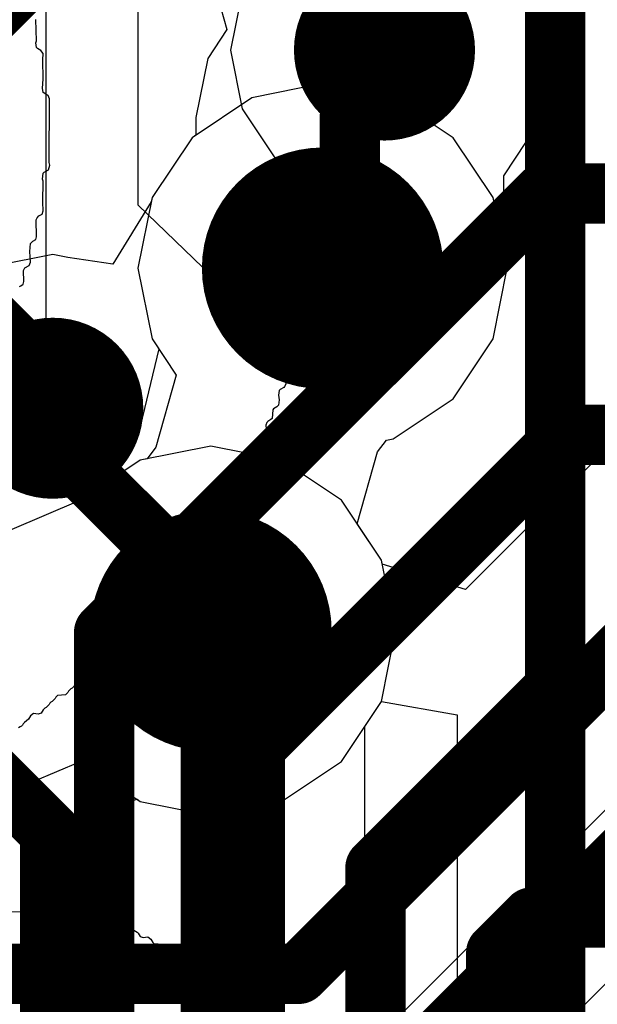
# Model space of a CAD drawing. Header units: millimetres. Extents: x -2 to 68, y -2 to 27.4.
# Tile 503 of 594: x 60.3 to 61.2, y 5.2 to 6.8. Entities that reach past the tile are written whole.
import ezdxf

# ---------------------------------------------------------------- set-up
doc = ezdxf.new("R2010")
doc.units = ezdxf.units.MM
for name, color, linetype in [('BottomLayer', 5, 'Continuous'), ('DrillGuide', 244, 'Continuous'), ('MidLayer1', 16, 'Continuous'), ('MidLayer2', 76, 'Continuous'), ('MidLayer3', 90, 'Continuous'), ('MidLayer4', 156, 'Continuous'), ('MidLayer5', 130, 'Continuous'), ('MidLayer6', 216, 'Continuous'), ('MidLayer7', 6, 'Continuous'), ('MidLayer8', 54, 'Continuous'), ('MultiLayer', 9, 'Continuous'), ('TopSolder', 216, 'Continuous'), ('ViaHoleLayer', 16, 'Continuous')]:
    doc.layers.add(name, color=color, linetype=linetype)

msp = doc.modelspace()

# ---------------------------------------------------------------- linework, layer by layer
at = {"layer": 'BottomLayer'}
for p, q in [((60.4542, 6.4804), (60.4542, 7.1507)), ((60.627, 6.8351), (60.6076, 6.7375)), ((60.6076, 6.7375), (60.627, 6.64)), ((60.627, 6.64), (60.6822, 6.5573)), ((60.6822, 6.5573), (60.6751, 6.417)), ((60.5617, 6.3771), (60.4542, 6.4804)), ((60.6751, 6.417), (60.5617, 6.3771))]:
    msp.add_line(p, q, dxfattribs=at)
at = {"layer": 'BottomLayer', "const_width": 0.1}
for points in [[(60.8625, 6.7375), (61.025, 6.9)], [(60.3981, 5.7725), (61.1257, 6.5)], [(61.1257, 6.5), (61.615, 6.5)], [(60.1993, 6.3025), (60.313, 6.1888)], [(60.313, 6.1439), (60.313, 6.1888)], [(60.6476, 5.5826), (61.165, 6.1)], [(61.165, 6.1), (61.615, 6.1)], [(60.3981, 2.6666), (60.3981, 5.7725)], [(60.8476, 5.3826), (61.165, 5.7)], [(61.165, 5.7), (61.615, 5.7)], [(60.6476, 2.304), (60.6476, 5.5826)], [(60.8476, 2.2211), (60.8476, 5.3826)], [(61.0476, 5.2414), (61.1062, 5.3)], [(61.1062, 5.3), (61.615, 5.3)], [(61.0476, 2.1383), (61.0476, 5.2414)]]:
    msp.add_lwpolyline(points, dxfattribs=at)
at = {"layer": 'BottomLayer'}
for points, const_width in [([(60.7875, 6.7375, 1), (60.9375, 6.7375, 1)], 0.15), ([(60.8375, 6.7375, 1), (60.8875, 6.7375, 1)], 0.05), ([(61.1007, 6.5, 1), (61.1506, 6.5, 1)], 0.05), ([(61.1007, 6.5, 1), (61.1506, 6.5, 1)], 0.05), ([(60.238, 6.1439, 1), (60.388, 6.1439, 1)], 0.15), ([(60.288, 6.1888, 1), (60.338, 6.1888, 1)], 0.05), ([(60.288, 6.1888, 1), (60.338, 6.1888, 1)], 0.05), ([(60.288, 6.1439, 1), (60.338, 6.1439, 1)], 0.05), ([(61.14, 6.1, 1), (61.19, 6.1, 1)], 0.05), ([(61.14, 6.1, 1), (61.19, 6.1, 1)], 0.05), ([(60.3731, 5.7725, 1), (60.4231, 5.7725, 1)], 0.05), ([(60.3731, 5.7725, 1), (60.4231, 5.7725, 1)], 0.05), ([(61.14, 5.7, 1), (61.19, 5.7, 1)], 0.05), ([(61.14, 5.7, 1), (61.19, 5.7, 1)], 0.05), ([(60.6226, 5.5826, 1), (60.6726, 5.5826, 1)], 0.05), ([(60.6226, 5.5826, 1), (60.6726, 5.5826, 1)], 0.05), ([(60.8226, 5.3826, 1), (60.8726, 5.3826, 1)], 0.05), ([(60.8226, 5.3826, 1), (60.8726, 5.3826, 1)], 0.05), ([(61.0812, 5.3, 1), (61.1312, 5.3, 1)], 0.05), ([(61.0812, 5.3, 1), (61.1312, 5.3, 1)], 0.05), ([(61.0226, 5.2414, 1), (61.0726, 5.2414, 1)], 0.05), ([(61.0226, 5.2414, 1), (61.0726, 5.2414, 1)], 0.05)]:
    msp.add_lwpolyline(points, format="xyb", close=True, dxfattribs=dict(at, const_width=const_width))
at = {"layer": 'DrillGuide'}
for points, const_width in [([(60.8375, 6.7375, 1), (60.8875, 6.7375, 1)], 0.05), ([(60.71, 6.376, 1), (60.81, 6.376, 1)], 0.1), ([(60.288, 6.1439, 1), (60.338, 6.1439, 1)], 0.05), ([(60.525, 5.775, 1), (60.625, 5.775, 1)], 0.1)]:
    msp.add_lwpolyline(points, format="xyb", close=True, dxfattribs=dict(at, const_width=const_width))
at = {"layer": 'MidLayer1'}
for p, q in [((60.76, 6.6819), (60.6429, 6.6586)), ((60.8771, 6.6586), (60.76, 6.6819)), ((60.6429, 6.6586), (60.5437, 6.5923)), ((60.9763, 6.5923), (60.8771, 6.6586)), ((60.5437, 6.5923), (60.4774, 6.4931)), ((61.0426, 6.4931), (60.9763, 6.5923)), ((60.4774, 6.4931), (60.4541, 6.376)), ((61.0659, 6.376), (61.0426, 6.4931)), ((60.4541, 6.376), (60.4774, 6.2589)), ((61.0426, 6.2589), (61.0659, 6.376)), ((60.4774, 6.2589), (60.5175, 6.1989)), ((60.9763, 6.1597), (61.0426, 6.2589)), ((60.5175, 6.1989), (60.484, 6.0796)), ((60.8771, 6.0934), (60.9763, 6.1597)), ((60.851, 6.0714), (60.8657, 6.0911)), ((60.8657, 6.0911), (60.8771, 6.0934)), ((60.484, 6.0796), (60.4693, 6.0599)), ((60.8175, 5.9521), (60.851, 6.0714)), ((60.4579, 6.0576), (60.3587, 5.9913)), ((60.4693, 6.0599), (60.4579, 6.0576)), ((60.3587, 5.9913), (60.2413, 5.9413)), ((60.8576, 5.8921), (60.8175, 5.9521)), ((60.8809, 5.775), (60.8576, 5.8921)), ((60.8576, 5.658), (60.8809, 5.775)), ((60.7913, 5.5587), (60.8576, 5.658)), ((60.2413, 5.5087), (60.3587, 5.5587)), ((60.3587, 5.5587), (60.4579, 5.4924)), ((60.6921, 5.4924), (60.7913, 5.5587)), ((60.4579, 5.4924), (60.575, 5.4691)), ((60.575, 5.4691), (60.6921, 5.4924))]:
    msp.add_line(p, q, dxfattribs=at)
at = {"layer": 'MidLayer1', "const_width": 0.2}
for points in [[(60.66, 6.376, 1), (60.86, 6.376, 1)], [(60.475, 5.775, 1), (60.675, 5.775, 1)]]:
    msp.add_lwpolyline(points, format="xyb", close=True, dxfattribs=at)
at = {"layer": 'MidLayer2'}
for p, q in [((60.76, 6.6819), (60.6429, 6.6586)), ((60.8771, 6.6586), (60.76, 6.6819)), ((60.6429, 6.6586), (60.5437, 6.5923)), ((60.9763, 6.5923), (60.8771, 6.6586)), ((60.5437, 6.5923), (60.4774, 6.4931)), ((61.0426, 6.4931), (60.9763, 6.5923)), ((60.4774, 6.4931), (60.4541, 6.376)), ((61.0659, 6.376), (61.0426, 6.4931)), ((60.4541, 6.376), (60.4774, 6.2589)), ((61.0426, 6.2589), (61.0659, 6.376)), ((60.4774, 6.2589), (60.5175, 6.1989)), ((60.9763, 6.1597), (61.0426, 6.2589)), ((60.5175, 6.1989), (60.484, 6.0796)), ((60.8771, 6.0934), (60.9763, 6.1597)), ((61.2937, 6.1406), (60.9967, 5.8436)), ((60.851, 6.0714), (60.8657, 6.0911)), ((60.8657, 6.0911), (60.8771, 6.0934)), ((60.484, 6.0796), (60.4693, 6.0599)), ((60.8175, 5.9521), (60.851, 6.0714)), ((60.4579, 6.0576), (60.3587, 5.9913)), ((60.4693, 6.0599), (60.4579, 6.0576)), ((60.3587, 5.9913), (60.2413, 5.9413)), ((60.8576, 5.8921), (60.8175, 5.9521)), ((60.8589, 5.8854), (60.8576, 5.8921)), ((60.9967, 5.8436), (60.8589, 5.8854))]:
    msp.add_line(p, q, dxfattribs=at)
for points, const_width in [([(60.66, 6.376, 1), (60.86, 6.376, 1)], 0.2), ([(60.475, 5.775, 1), (60.675, 5.775, 1)], 0.2), ([(60.6952, 5.2066, 1), (60.7452, 5.2066, 1)], 0.05), ([(60.6952, 5.2066, 1), (60.7452, 5.2066, 1)], 0.05)]:
    msp.add_lwpolyline(points, format="xyb", close=True, dxfattribs=dict(at, const_width=const_width))
at = {"layer": 'MidLayer2', "const_width": 0.1}
for points in [[(60.7202, 5.2066), (61.5486, 6.035)], [(60.8596, 5.0066), (61.7886, 5.9356)], [(59.3364, 5.2066), (60.7202, 5.2066)]]:
    msp.add_lwpolyline(points, dxfattribs=at)
at = {"layer": 'MidLayer3'}
for p, q in [((60.9827, 6.9832), (60.9827, 6.7408)), ((60.9827, 6.7408), (60.9368, 6.705)), ((60.9368, 6.705), (60.8557, 6.6628)), ((60.76, 6.6819), (60.6429, 6.6586)), ((60.8557, 6.6628), (60.76, 6.6819)), ((60.6429, 6.6586), (60.5437, 6.5923)), ((60.5437, 6.5923), (60.4774, 6.4931)), ((60.4774, 6.4931), (60.4541, 6.376)), ((60.4541, 6.376), (60.4774, 6.2589)), ((60.4774, 6.2589), (60.5175, 6.1989)), ((60.5175, 6.1989), (60.484, 6.0796)), ((60.484, 6.0796), (60.4693, 6.0599)), ((60.4579, 6.0576), (60.3587, 5.9913)), ((60.4693, 6.0599), (60.4579, 6.0576)), ((60.3587, 5.9913), (60.2413, 5.9413)), ((60.7913, 5.5587), (60.8576, 5.658)), ((60.8576, 5.658), (60.9827, 5.6359)), ((60.9827, 5.6359), (60.9827, 4.6493)), ((60.2413, 5.5087), (60.3587, 5.5587)), ((60.3587, 5.5587), (60.4579, 5.4924)), ((60.6921, 5.4924), (60.7913, 5.5587)), ((60.4579, 5.4924), (60.575, 5.4691)), ((60.575, 5.4691), (60.6921, 5.4924))]:
    msp.add_line(p, q, dxfattribs=at)
at = {"layer": 'MidLayer3', "const_width": 0.1}
msp.add_lwpolyline([(61.1451, 4.5821), (61.1451, 14.6771)], dxfattribs=at)
at = {"layer": 'MidLayer3', "const_width": 0.2}
for points in [[(60.66, 6.376, 1), (60.86, 6.376, 1)], [(60.475, 5.775, 1), (60.675, 5.775, 1)]]:
    msp.add_lwpolyline(points, format="xyb", close=True, dxfattribs=at)
at = {"layer": 'MidLayer4'}
for p, q in [((60.5724, 6.8756), (60.6015, 6.7713)), ((61.1174, 6.7375), (61.098, 6.8351)), ((60.6015, 6.7713), (60.5696, 6.7235)), ((60.5696, 6.7235), (60.5502, 6.626)), ((61.1174, 6.6834), (61.1174, 6.7375)), ((61.098, 6.5858), (61.1174, 6.6834)), ((60.5502, 6.626), (60.5502, 6.5966)), ((60.5437, 6.5923), (60.4774, 6.4931)), ((60.5502, 6.5966), (60.5437, 6.5923)), ((61.06, 6.529), (61.098, 6.5858)), ((61.06, 6.4211), (61.06, 6.529)), ((60.476, 6.486), (60.4124, 6.3824)), ((60.4774, 6.4931), (60.476, 6.486)), ((61.0584, 6.4134), (61.06, 6.4211)), ((61.0659, 6.376), (61.0584, 6.4134)), ((60.313, 6.3988), (60.2154, 6.3794)), ((60.338, 6.3938), (60.313, 6.3988)), ((60.4124, 6.3824), (60.338, 6.3938)), ((61.0426, 6.2589), (61.0659, 6.376)), ((60.9763, 6.1597), (61.0426, 6.2589)), ((60.8771, 6.0934), (60.9763, 6.1597)), ((60.851, 6.0714), (60.8657, 6.0911)), ((60.8657, 6.0911), (60.8771, 6.0934)), ((60.8175, 5.9521), (60.851, 6.0714)), ((60.8576, 5.8921), (60.8175, 5.9521)), ((60.8809, 5.775), (60.8576, 5.8921)), ((60.8576, 5.658), (60.8809, 5.775)), ((60.7913, 5.5587), (60.8576, 5.658)), ((60.2416, 5.5088), (60.3587, 5.5587)), ((60.3587, 5.5587), (60.4579, 5.4924)), ((60.6921, 5.4924), (60.7913, 5.5587)), ((60.4579, 5.4924), (60.575, 5.4691)), ((60.575, 5.4691), (60.6921, 5.4924))]:
    msp.add_line(p, q, dxfattribs=at)
for points, const_width in [([(60.7875, 6.7375, 1), (60.9375, 6.7375, 1)], 0.15), ([(60.8375, 6.7375, 1), (60.8875, 6.7375, 1)], 0.05), ([(60.8375, 6.6834, 1), (60.8875, 6.6834, 1)], 0.05), ([(60.8375, 6.6834, 1), (60.8875, 6.6834, 1)], 0.05), ([(60.7801, 6.626, 1), (60.8301, 6.626, 1)], 0.05), ([(60.7801, 6.626, 1), (60.8301, 6.626, 1)], 0.05), ([(60.66, 6.376, 1), (60.86, 6.376, 1)], 0.2), ([(60.7801, 6.4211, 1), (60.8301, 6.4211, 1)], 0.05), ([(60.7801, 6.4211, 1), (60.8301, 6.4211, 1)], 0.05), ([(60.735, 6.376, 1), (60.785, 6.376, 1)], 0.05), ([(60.238, 6.1439, 1), (60.388, 6.1439, 1)], 0.15), ([(60.288, 6.1439, 1), (60.338, 6.1439, 1)], 0.05), ([(60.288, 6.0905, 1), (60.338, 6.0905, 1)], 0.05), ([(60.288, 6.0905, 1), (60.338, 6.0905, 1)], 0.05), ([(60.475, 5.775, 1), (60.675, 5.775, 1)], 0.2), ([(60.55, 5.8285, 1), (60.6, 5.8285, 1)], 0.05), ([(60.55, 5.8285, 1), (60.6, 5.8285, 1)], 0.05), ([(60.55, 5.775, 1), (60.6, 5.775, 1)], 0.05)]:
    msp.add_lwpolyline(points, format="xyb", close=True, dxfattribs=dict(at, const_width=const_width))
at = {"layer": 'MidLayer4', "const_width": 0.1}
for points in [[(60.8625, 6.6834), (60.8625, 6.7375)], [(60.8051, 6.626), (60.8625, 6.6834)], [(60.8051, 6.4211), (60.8051, 6.626)], [(60.76, 6.376), (60.8051, 6.4211)], [(60.313, 6.0905), (60.313, 6.1439)], [(60.313, 6.0905), (60.575, 5.8285)], [(60.575, 5.775), (60.575, 5.8285)]]:
    msp.add_lwpolyline(points, dxfattribs=at)
at = {"layer": 'MidLayer5'}
for p, q in [((60.76, 6.6819), (60.6429, 6.6586)), ((60.8771, 6.6586), (60.76, 6.6819)), ((60.6429, 6.6586), (60.5437, 6.5923)), ((60.9763, 6.5923), (60.8771, 6.6586)), ((60.5437, 6.5923), (60.4774, 6.4931)), ((61.0426, 6.4931), (60.9763, 6.5923)), ((60.4774, 6.4931), (60.4541, 6.376)), ((61.0659, 6.376), (61.0426, 6.4931)), ((60.4541, 6.376), (60.4774, 6.2589)), ((61.0426, 6.2589), (61.0659, 6.376)), ((60.4774, 6.2589), (60.5175, 6.1989)), ((60.9763, 6.1597), (61.0426, 6.2589)), ((60.5175, 6.1989), (60.484, 6.0796)), ((60.8771, 6.0934), (60.9763, 6.1597)), ((60.851, 6.0714), (60.8657, 6.0911)), ((60.8657, 6.0911), (60.8771, 6.0934)), ((60.484, 6.0796), (60.4693, 6.0599)), ((60.8175, 5.9521), (60.851, 6.0714)), ((60.4579, 6.0576), (60.3587, 5.9913)), ((60.4693, 6.0599), (60.4579, 6.0576)), ((60.3587, 5.9913), (60.2413, 5.9413)), ((60.8576, 5.8921), (60.8175, 5.9521)), ((60.8809, 5.775), (60.8576, 5.8921)), ((60.8576, 5.658), (60.8809, 5.775)), ((60.8299, 5.6165), (60.8576, 5.658)), ((60.8299, 3.7711), (60.8299, 5.6165))]:
    msp.add_line(p, q, dxfattribs=at)
for points, const_width in [([(60.66, 6.376, 1), (60.86, 6.376, 1)], 0.2), ([(60.475, 5.775, 1), (60.675, 5.775, 1)], 0.2), ([(60.55, 5.775, 1), (60.6, 5.775, 1)], 0.05), ([(60.2835, 5.4415, 1), (60.3335, 5.4415, 1)], 0.05), ([(60.2835, 5.4415, 1), (60.3335, 5.4415, 1)], 0.05)]:
    msp.add_lwpolyline(points, format="xyb", close=True, dxfattribs=dict(at, const_width=const_width))
at = {"layer": 'MidLayer5', "const_width": 0.1}
for points in [[(60.575, 3.7711), (60.575, 5.775)], [(60.025, 5.725), (60.3085, 5.4415)], [(60.3085, 3.8049), (60.3085, 5.4415)]]:
    msp.add_lwpolyline(points, dxfattribs=at)
at = {"layer": 'MidLayer6', "const_width": 0.1}
msp.add_lwpolyline([(60.0163, 6.602), (60.6134, 7.1992)], dxfattribs=at)
at = {"layer": 'MidLayer6', "const_width": 0.2}
for points in [[(60.66, 6.376, 1), (60.86, 6.376, 1)], [(60.475, 5.775, 1), (60.675, 5.775, 1)]]:
    msp.add_lwpolyline(points, format="xyb", close=True, dxfattribs=at)
at = {"layer": 'MidLayer7'}
for p, q in [((60.575, 6.0809), (60.4579, 6.0576)), ((60.6921, 6.0576), (60.575, 6.0809)), ((60.4579, 6.0576), (60.3587, 5.9913)), ((60.7913, 5.9913), (60.6921, 6.0576)), ((60.3587, 5.9913), (60.2413, 5.9413)), ((60.8576, 5.8921), (60.7913, 5.9913)), ((60.8809, 5.775), (60.8576, 5.8921)), ((60.8576, 5.658), (60.8809, 5.775)), ((60.7913, 5.5587), (60.8576, 5.658)), ((61.3, 5.55), (59.4071, 3.6571)), ((60.2413, 5.5087), (60.3587, 5.5587)), ((60.3587, 5.5587), (60.4579, 5.4924)), ((60.6921, 5.4924), (60.7913, 5.5587)), ((60.4579, 5.4924), (60.575, 5.4691)), ((60.575, 5.4691), (60.6921, 5.4924)), ((59.5513, 3.5129), (61.4442, 5.4058)), ((59.5513, 3.5129), (61.4442, 5.4058))]:
    msp.add_line(p, q, dxfattribs=at)
at = {"layer": 'MidLayer7', "const_width": 0.2}
for points in [[(60.66, 6.376, 1), (60.86, 6.376, 1)], [(60.475, 5.775, 1), (60.675, 5.775, 1)]]:
    msp.add_lwpolyline(points, format="xyb", close=True, dxfattribs=at)
at = {"layer": 'MidLayer8'}
for p, q in [((60.3019, 6.1709), (60.3019, 6.9054)), ((60.76, 6.6819), (60.6429, 6.6586)), ((60.8771, 6.6586), (60.76, 6.6819)), ((60.6429, 6.6586), (60.5437, 6.5923)), ((60.9763, 6.5923), (60.8771, 6.6586)), ((60.5437, 6.5923), (60.4774, 6.4931)), ((61.0426, 6.4931), (60.9763, 6.5923)), ((60.4774, 6.4931), (60.4541, 6.376)), ((61.0659, 6.376), (61.0426, 6.4931)), ((60.4541, 6.376), (60.4774, 6.2589)), ((61.0426, 6.2589), (61.0659, 6.376)), ((60.4774, 6.2589), (60.4887, 6.2421)), ((60.9763, 6.1597), (61.0426, 6.2589)), ((60.4887, 6.2421), (60.4545, 6.0999)), ((60.3662, 6.1026), (60.3019, 6.1709)), ((60.8771, 6.0934), (60.9763, 6.1597)), ((60.4173, 6.0781), (60.3662, 6.1026)), ((60.4545, 6.0999), (60.4173, 6.0781)), ((60.851, 6.0714), (60.8657, 6.0911)), ((60.8657, 6.0911), (60.8771, 6.0934)), ((60.8175, 5.9521), (60.851, 6.0714)), ((60.8576, 5.8921), (60.8175, 5.9521)), ((60.8809, 5.775), (60.8576, 5.8921)), ((60.8576, 5.658), (60.8809, 5.775)), ((60.7913, 5.5587), (60.8576, 5.658)), ((60.6921, 5.4924), (60.7913, 5.5587)), ((60.2924, 5.4503), (60.4528, 5.4959)), ((60.4528, 5.4959), (60.4579, 5.4924)), ((60.4579, 5.4924), (60.575, 5.4691)), ((60.575, 5.4691), (60.6921, 5.4924)), ((60.2864, 5.4373), (60.2924, 5.4503)), ((60.2922, 5.4079), (60.2864, 5.4373)), ((60.3009, 5.3792), (60.2922, 5.4079)), ((60.2999, 5.3691), (60.3009, 5.3792)), ((60.3019, 5.3592), (60.2999, 5.3691)), ((60.3019, 1.196), (60.3019, 5.3592))]:
    msp.add_line(p, q, dxfattribs=at)
at = {"layer": 'MidLayer8', "const_width": 0.2}
for points in [[(60.66, 6.376, 1), (60.86, 6.376, 1)], [(60.475, 5.775, 1), (60.675, 5.775, 1)]]:
    msp.add_lwpolyline(points, format="xyb", close=True, dxfattribs=at)
at = {"layer": 'MultiLayer'}
for points, const_width in [([(60.7875, 6.7375, 1), (60.9375, 6.7375, 1)], 0.15), ([(60.66, 6.376, 1), (60.86, 6.376, 1)], 0.2), ([(60.238, 6.1439, 1), (60.388, 6.1439, 1)], 0.15), ([(60.475, 5.775, 1), (60.675, 5.775, 1)], 0.2)]:
    msp.add_lwpolyline(points, format="xyb", close=True, dxfattribs=dict(at, const_width=const_width))
at = {"layer": 'TopSolder'}
for p, q in [((60.7511, 6.8201), (60.7522, 6.7837)), ((60.2861, 6.7529), (60.285, 6.7881)), ((60.7522, 6.7837), (60.755, 6.781)), ((60.755, 6.781), (60.7572, 6.7799)), ((60.7572, 6.7799), (60.7621, 6.776)), ((60.7621, 6.776), (60.7616, 6.6818)), ((60.285, 6.7496), (60.2861, 6.7529)), ((60.2861, 6.7418), (60.285, 6.7496)), ((60.2877, 6.7402), (60.2861, 6.7418)), ((60.2932, 6.7369), (60.2877, 6.7402)), ((60.2971, 6.7319), (60.2932, 6.7369)), ((60.2965, 6.7215), (60.2971, 6.7319)), ((60.2971, 6.689), (60.2965, 6.7215)), ((60.296, 6.6746), (60.2971, 6.689)), ((60.2971, 6.6669), (60.296, 6.6746)), ((60.7616, 6.6818), (60.7638, 6.6763)), ((60.7638, 6.6763), (60.7715, 6.6708)), ((60.3032, 6.6631), (60.2971, 6.6669)), ((60.3054, 6.662), (60.3032, 6.6631)), ((60.3076, 6.6564), (60.3054, 6.662)), ((60.7715, 6.6708), (60.7731, 6.6691)), ((60.7731, 6.6691), (60.7726, 6.6509)), ((60.307, 6.5512), (60.3076, 6.6564)), ((60.7726, 6.6509), (60.7731, 6.5501)), ((60.3059, 6.5391), (60.3081, 6.5468)), ((60.3081, 6.5468), (60.307, 6.5512)), ((60.7731, 6.5501), (60.772, 6.5468)), ((60.772, 6.5468), (60.7731, 6.5358)), ((60.296, 6.5237), (60.2971, 6.5336)), ((60.2971, 6.5336), (60.2987, 6.5352)), ((60.2987, 6.5352), (60.3009, 6.5363)), ((60.3009, 6.5363), (60.3059, 6.5391)), ((60.772, 6.5303), (60.7682, 6.5264)), ((60.7731, 6.5358), (60.772, 6.5303)), ((60.2971, 6.5204), (60.296, 6.5237)), ((60.2965, 6.4856), (60.2971, 6.5204)), ((60.7632, 6.5237), (60.761, 6.5159)), ((60.761, 6.5159), (60.7621, 6.5115)), ((60.7621, 6.5115), (60.761, 6.4234)), ((60.7682, 6.5264), (60.7632, 6.5237)), ((60.2971, 6.4708), (60.2965, 6.4856)), ((60.2872, 6.4597), (60.2899, 6.4625)), ((60.2899, 6.4625), (60.2954, 6.4658)), ((60.2954, 6.4658), (60.2971, 6.4708)), ((60.2855, 6.4559), (60.2872, 6.4597)), ((60.2861, 6.4278), (60.2855, 6.4559)), ((60.2751, 6.4035), (60.2762, 6.4168)), ((60.2762, 6.4168), (60.28, 6.4206)), ((60.28, 6.4206), (60.285, 6.4234)), ((60.285, 6.4234), (60.2861, 6.4278)), ((60.7539, 6.4184), (60.7511, 6.4157)), ((60.7511, 6.4157), (60.7517, 6.3633)), ((60.7594, 6.4217), (60.7539, 6.4184)), ((60.761, 6.4234), (60.7594, 6.4217)), ((60.2762, 6.3859), (60.2751, 6.4035)), ((60.2668, 6.3765), (60.2739, 6.3804)), ((60.2739, 6.3804), (60.2762, 6.3859)), ((60.2646, 6.3721), (60.2668, 6.3765)), ((60.2651, 6.354), (60.2646, 6.3721)), ((60.2602, 6.3468), (60.264, 6.3495)), ((60.264, 6.3495), (60.2651, 6.354)), ((60.7412, 6.3528), (60.7401, 6.3484)), ((60.7401, 6.3484), (60.7412, 6.3341)), ((60.7428, 6.3545), (60.7412, 6.3528)), ((60.7483, 6.3578), (60.7428, 6.3545)), ((60.75, 6.3595), (60.7483, 6.3578)), ((60.7517, 6.3633), (60.75, 6.3595)), ((60.258, 6.3457), (60.2602, 6.3468)), ((60.7412, 6.3341), (60.7401, 6.3176)), ((60.7384, 6.3159), (60.7313, 6.3121)), ((60.7401, 6.3176), (60.7384, 6.3159)), ((60.7313, 6.3121), (60.7302, 6.3077)), ((60.7302, 6.3077), (60.7307, 6.2796)), ((60.7202, 6.2691), (60.7191, 6.2647)), ((60.7241, 6.2719), (60.7202, 6.2691)), ((60.7263, 6.273), (60.7241, 6.2719)), ((60.7291, 6.2757), (60.7263, 6.273)), ((60.7307, 6.2796), (60.7291, 6.2757)), ((60.7191, 6.2647), (60.7197, 6.2498)), ((60.7197, 6.2498), (60.7191, 6.2471)), ((60.7191, 6.2338), (60.7153, 6.23)), ((60.7191, 6.2471), (60.7202, 6.2438)), ((60.7202, 6.2438), (60.7191, 6.2338)), ((60.7087, 6.2223), (60.7081, 6.2173)), ((60.7081, 6.2173), (60.7092, 6.214)), ((60.7098, 6.2267), (60.7087, 6.2223)), ((60.7153, 6.23), (60.7098, 6.2267)), ((60.7087, 6.2024), (60.7043, 6.198)), ((60.7098, 6.2068), (60.7087, 6.2024)), ((60.7092, 6.214), (60.7098, 6.2068)), ((60.6993, 6.1953), (60.6982, 6.1909)), ((60.6982, 6.1909), (60.6988, 6.1837)), ((60.7043, 6.198), (60.6993, 6.1953)), ((60.6883, 6.1732), (60.6872, 6.1655)), ((60.6899, 6.1749), (60.6883, 6.1732)), ((60.6955, 6.1782), (60.6899, 6.1749)), ((60.6971, 6.1798), (60.6955, 6.1782)), ((60.6988, 6.1837), (60.6971, 6.1798)), ((60.6872, 6.1655), (60.6883, 6.1578)), ((60.6883, 6.1578), (60.6872, 6.149)), ((60.6773, 6.1413), (60.6762, 6.1269)), ((60.6789, 6.1429), (60.6773, 6.1413)), ((60.6844, 6.1462), (60.6789, 6.1429)), ((60.6872, 6.149), (60.6844, 6.1462)), ((60.6674, 6.1203), (60.6662, 6.1159)), ((60.669, 6.122), (60.6674, 6.1203)), ((60.6745, 6.1253), (60.669, 6.122)), ((60.6762, 6.1269), (60.6745, 6.1253)), ((60.6662, 6.1159), (60.6674, 6.0983)), ((60.6563, 6.0884), (60.6552, 6.0741)), ((60.658, 6.09), (60.6563, 6.0884)), ((60.6635, 6.0933), (60.658, 6.09)), ((60.6674, 6.0983), (60.6635, 6.0933)), ((60.6536, 6.0724), (60.6464, 6.0685)), ((60.6552, 6.0741), (60.6536, 6.0724)), ((60.6453, 6.0641), (60.6442, 6.0531)), ((60.6464, 6.0685), (60.6453, 6.0641)), ((60.6359, 6.0471), (60.6348, 6.0338)), ((60.6415, 6.0504), (60.6359, 6.0471)), ((60.6442, 6.0531), (60.6415, 6.0504)), ((60.6244, 6.0245), (60.6233, 6.0112)), ((60.626, 6.0261), (60.6244, 6.0245)), ((60.6321, 6.03), (60.626, 6.0261)), ((60.6348, 6.0338), (60.6321, 6.03)), ((60.6183, 6.0074), (60.6134, 6.0024)), ((60.6205, 6.0085), (60.6183, 6.0074)), ((60.6233, 6.0112), (60.6205, 6.0085)), ((60.6034, 5.9936), (60.6023, 5.9793)), ((60.6073, 5.9964), (60.6034, 5.9936)), ((60.6095, 5.9975), (60.6073, 5.9964)), ((60.6123, 6.0002), (60.6095, 5.9975)), ((60.6134, 6.0024), (60.6123, 6.0002)), ((60.5941, 5.9732), (60.5924, 5.9716)), ((60.5996, 5.9765), (60.5941, 5.9732)), ((60.6023, 5.9793), (60.5996, 5.9765)), ((60.5913, 5.9572), (60.5847, 5.9528)), ((60.593, 5.9611), (60.5913, 5.9572)), ((60.5924, 5.9716), (60.593, 5.9611)), ((60.5726, 5.9418), (60.5715, 5.9374)), ((60.5753, 5.9435), (60.5726, 5.9418)), ((60.5775, 5.9446), (60.5753, 5.9435)), ((60.5814, 5.9484), (60.5775, 5.9446)), ((60.5825, 5.9506), (60.5814, 5.9484)), ((60.5847, 5.9528), (60.5825, 5.9506)), ((60.5676, 5.9236), (60.5654, 5.9225)), ((60.5704, 5.9264), (60.5676, 5.9236)), ((60.5715, 5.9374), (60.5704, 5.9264)), ((60.5505, 5.9088), (60.5494, 5.8944)), ((60.5555, 5.9126), (60.5505, 5.9088)), ((60.5577, 5.9137), (60.5555, 5.9126)), ((60.5616, 5.9187), (60.5577, 5.9137)), ((60.5627, 5.9209), (60.5616, 5.9187)), ((60.5654, 5.9225), (60.5627, 5.9209)), ((60.5478, 5.8928), (60.5423, 5.8895)), ((60.5494, 5.8944), (60.5478, 5.8928)), ((60.5285, 5.8746), (60.5235, 5.8696)), ((60.5296, 5.8768), (60.5285, 5.8746)), ((60.5324, 5.8796), (60.5296, 5.8768)), ((60.5346, 5.8807), (60.5324, 5.8796)), ((60.5395, 5.8856), (60.5346, 5.8807)), ((60.5406, 5.8878), (60.5395, 5.8856)), ((60.5423, 5.8895), (60.5406, 5.8878)), ((60.5114, 5.8586), (60.5087, 5.8559)), ((60.5136, 5.8597), (60.5114, 5.8586)), ((60.5186, 5.8647), (60.5136, 5.8597)), ((60.5197, 5.8669), (60.5186, 5.8647)), ((60.5213, 5.8685), (60.5197, 5.8669)), ((60.5235, 5.8696), (60.5213, 5.8685)), ((60.5076, 5.8426), (60.5037, 5.8388)), ((60.5087, 5.8559), (60.5076, 5.8515)), ((60.5076, 5.8515), (60.5087, 5.847)), ((60.5087, 5.847), (60.5076, 5.8426)), ((60.4905, 5.8267), (60.4866, 5.8228)), ((60.4927, 5.8278), (60.4905, 5.8267)), ((60.4965, 5.8316), (60.4927, 5.8278)), ((60.4976, 5.8338), (60.4965, 5.8316)), ((60.5015, 5.8377), (60.4976, 5.8338)), ((60.5037, 5.8388), (60.5015, 5.8377)), ((60.4745, 5.8096), (60.4718, 5.8068)), ((60.4756, 5.8118), (60.4745, 5.8096)), ((60.4806, 5.8167), (60.4756, 5.8118)), ((60.4828, 5.8178), (60.4806, 5.8167)), ((60.4855, 5.8206), (60.4828, 5.8178)), ((60.4866, 5.8228), (60.4855, 5.8206)), ((60.4596, 5.7958), (60.4547, 5.7908)), ((60.4618, 5.7969), (60.4596, 5.7958)), ((60.4646, 5.7997), (60.4618, 5.7969)), ((60.4657, 5.8019), (60.4646, 5.7997)), ((60.4695, 5.8057), (60.4657, 5.8019)), ((60.4718, 5.8068), (60.4695, 5.8057)), ((60.4448, 5.7787), (60.4437, 5.7677)), ((60.4459, 5.7831), (60.4448, 5.7787)), ((60.4486, 5.7848), (60.4459, 5.7831)), ((60.4508, 5.7859), (60.4486, 5.7848)), ((60.4536, 5.7886), (60.4508, 5.7859)), ((60.4547, 5.7908), (60.4536, 5.7886)), ((60.4354, 5.7616), (60.4321, 5.7561)), ((60.4409, 5.7649), (60.4354, 5.7616)), ((60.4437, 5.7677), (60.4409, 5.7649)), ((60.4189, 5.744), (60.4139, 5.7402)), ((60.4211, 5.7451), (60.4189, 5.744)), ((60.4227, 5.7479), (60.4211, 5.7451)), ((60.4255, 5.7517), (60.4227, 5.7479)), ((60.4277, 5.7528), (60.4255, 5.7517)), ((60.4299, 5.755), (60.4277, 5.7528)), ((60.4321, 5.7561), (60.4299, 5.755)), ((60.393, 5.7302), (60.3897, 5.7247)), ((60.3946, 5.7319), (60.393, 5.7302)), ((60.4089, 5.733), (60.3946, 5.7319)), ((60.4128, 5.738), (60.4089, 5.733)), ((60.4139, 5.7402), (60.4128, 5.738)), ((60.377, 5.7121), (60.3748, 5.711)), ((60.3797, 5.7148), (60.377, 5.7121)), ((60.3808, 5.717), (60.3797, 5.7148)), ((60.3847, 5.7209), (60.3808, 5.717)), ((60.3869, 5.722), (60.3847, 5.7209)), ((60.3897, 5.7247), (60.3869, 5.722)), ((60.3599, 5.6961), (60.3588, 5.6939)), ((60.3638, 5.6999), (60.3599, 5.6961)), ((60.366, 5.701), (60.3638, 5.6999)), ((60.3698, 5.7049), (60.366, 5.701)), ((60.3709, 5.7071), (60.3698, 5.7049)), ((60.3748, 5.711), (60.3709, 5.7071)), ((60.3428, 5.679), (60.339, 5.6751)), ((60.345, 5.6801), (60.3428, 5.679)), ((60.3478, 5.6829), (60.345, 5.6801)), ((60.3489, 5.6851), (60.3478, 5.6829)), ((60.3538, 5.69), (60.3489, 5.6851)), ((60.356, 5.6911), (60.3538, 5.69)), ((60.3588, 5.6939), (60.356, 5.6911)), ((60.3169, 5.663), (60.312, 5.6581)), ((60.318, 5.6652), (60.3169, 5.663)), ((60.3208, 5.668), (60.318, 5.6652)), ((60.334, 5.6691), (60.3208, 5.668)), ((60.3379, 5.6729), (60.334, 5.6691)), ((60.339, 5.6751), (60.3379, 5.6729)), ((60.2998, 5.647), (60.2971, 5.6443)), ((60.302, 5.6481), (60.2998, 5.647)), ((60.307, 5.6531), (60.302, 5.6481)), ((60.3081, 5.6553), (60.307, 5.6531)), ((60.3098, 5.657), (60.3081, 5.6553)), ((60.312, 5.6581), (60.3098, 5.657)), ((60.2762, 5.6344), (60.2728, 5.6289)), ((60.2811, 5.6382), (60.2762, 5.6344)), ((60.2888, 5.6371), (60.2811, 5.6382)), ((60.2938, 5.6388), (60.2888, 5.6371)), ((60.2971, 5.6443), (60.2938, 5.6388)), ((60.2591, 5.6162), (60.2563, 5.6145)), ((60.2613, 5.6173), (60.2591, 5.6162)), ((60.2629, 5.6189), (60.2613, 5.6173)), ((60.264, 5.6211), (60.2629, 5.6189)), ((60.2662, 5.6233), (60.264, 5.6211)), ((60.2728, 5.6289), (60.2662, 5.6233)), ((60.2084, 5.3098), (60.3252, 5.3087)), ((60.3252, 5.3087), (60.3279, 5.306)), ((60.3279, 5.306), (60.3313, 5.3005)), ((60.3313, 5.3005), (60.3329, 5.2988)), ((60.3329, 5.2988), (60.3852, 5.2994)), ((60.3852, 5.2994), (60.3891, 5.2977)), ((60.3891, 5.2977), (60.3908, 5.2961)), ((60.3908, 5.2961), (60.3941, 5.2906)), ((60.3941, 5.2906), (60.3957, 5.2889)), ((60.3957, 5.2889), (60.4001, 5.2878)), ((60.4001, 5.2878), (60.4178, 5.2889)), ((60.4178, 5.2889), (60.42, 5.2878)), ((60.42, 5.2878), (60.4227, 5.285)), ((60.4227, 5.285), (60.4238, 5.2828)), ((60.4238, 5.2828), (60.4266, 5.279)), ((60.4266, 5.279), (60.431, 5.2779)), ((60.431, 5.2779), (60.4348, 5.2773)), ((60.4348, 5.2773), (60.4414, 5.2784)), ((60.4414, 5.2784), (60.4475, 5.279)), ((60.4475, 5.279), (60.453, 5.2757)), ((60.453, 5.2757), (60.4547, 5.274)), ((60.4547, 5.274), (60.458, 5.2685)), ((60.458, 5.2685), (60.4629, 5.2669)), ((60.4629, 5.2669), (60.4706, 5.268)), ((60.4706, 5.268), (60.4756, 5.2641)), ((60.4756, 5.2641), (60.4789, 5.2586)), ((60.4789, 5.2586), (60.4806, 5.2569)), ((60.4806, 5.2569), (60.4949, 5.2558)), ((60.4949, 5.2558), (60.4965, 5.2542)), ((60.4965, 5.2542), (60.5004, 5.247)), ((60.5004, 5.247), (60.5048, 5.2459)), ((60.5048, 5.2459), (60.5158, 5.2448)), ((60.5158, 5.2448), (60.5186, 5.2421)), ((60.5186, 5.2421), (60.5219, 5.2366)), ((60.5219, 5.2366), (60.5351, 5.2355)), ((60.5351, 5.2355), (60.5384, 5.2333)), ((60.5384, 5.2333), (60.5395, 5.231)), ((60.5395, 5.231), (60.5445, 5.225)), ((60.5445, 5.225), (60.5467, 5.2239)), ((60.5467, 5.2239), (60.5505, 5.22)), ((60.5505, 5.22), (60.5516, 5.2178)), ((60.5516, 5.2178), (60.5544, 5.2151)), ((60.5544, 5.2151), (60.5588, 5.214)), ((60.5588, 5.214), (60.5654, 5.2151)), ((60.5654, 5.2151), (60.5715, 5.2101)), ((60.5715, 5.2101), (60.5726, 5.2079)), ((60.5726, 5.2079), (60.5764, 5.204)), ((60.5764, 5.204), (60.5786, 5.2029)), ((60.5786, 5.2029), (60.5814, 5.2002)), ((60.5814, 5.2002), (60.5825, 5.198)), ((60.5825, 5.198), (60.5875, 5.193)), ((60.5875, 5.193), (60.5897, 5.1919)), ((60.5897, 5.1919), (60.5924, 5.1892)), ((60.5924, 5.1892), (60.5935, 5.187)), ((60.3351, 5.1721), (60.188, 5.1726)), ((60.3384, 5.1732), (60.3351, 5.1721)), ((60.345, 5.1721), (60.3384, 5.1732)), ((60.5935, 5.187), (60.5985, 5.182)), ((60.5985, 5.182), (60.6007, 5.1809)), ((60.6007, 5.1809), (60.6023, 5.1793)), ((60.6023, 5.1793), (60.6034, 5.1771)), ((60.6034, 5.1771), (60.6084, 5.1721)), ((60.35, 5.166), (60.345, 5.1721)), ((60.3511, 5.1638), (60.35, 5.166)), ((60.3549, 5.1611), (60.3511, 5.1638)), ((60.3737, 5.1622), (60.3549, 5.1611)), ((60.3792, 5.16), (60.3737, 5.1622)), ((60.3819, 5.155), (60.3792, 5.16)), ((60.6084, 5.1721), (60.6106, 5.171)), ((60.6106, 5.171), (60.6134, 5.1682)), ((60.6134, 5.1682), (60.6145, 5.166)), ((60.6145, 5.166), (60.6194, 5.1611)), ((60.6194, 5.1611), (60.6216, 5.16)), ((60.6216, 5.16), (60.6244, 5.1572)), ((60.6244, 5.1572), (60.6255, 5.155))]:
    msp.add_line(p, q, dxfattribs=at)
at = {"layer": 'ViaHoleLayer'}
for points, const_width in [([(60.8375, 6.7375, 1), (60.8875, 6.7375, 1)], 0.05), ([(60.71, 6.376, 1), (60.81, 6.376, 1)], 0.1), ([(60.288, 6.1439, 1), (60.338, 6.1439, 1)], 0.05), ([(60.525, 5.775, 1), (60.625, 5.775, 1)], 0.1)]:
    msp.add_lwpolyline(points, format="xyb", close=True, dxfattribs=dict(at, const_width=const_width))

doc.saveas('drawing.dxf')
